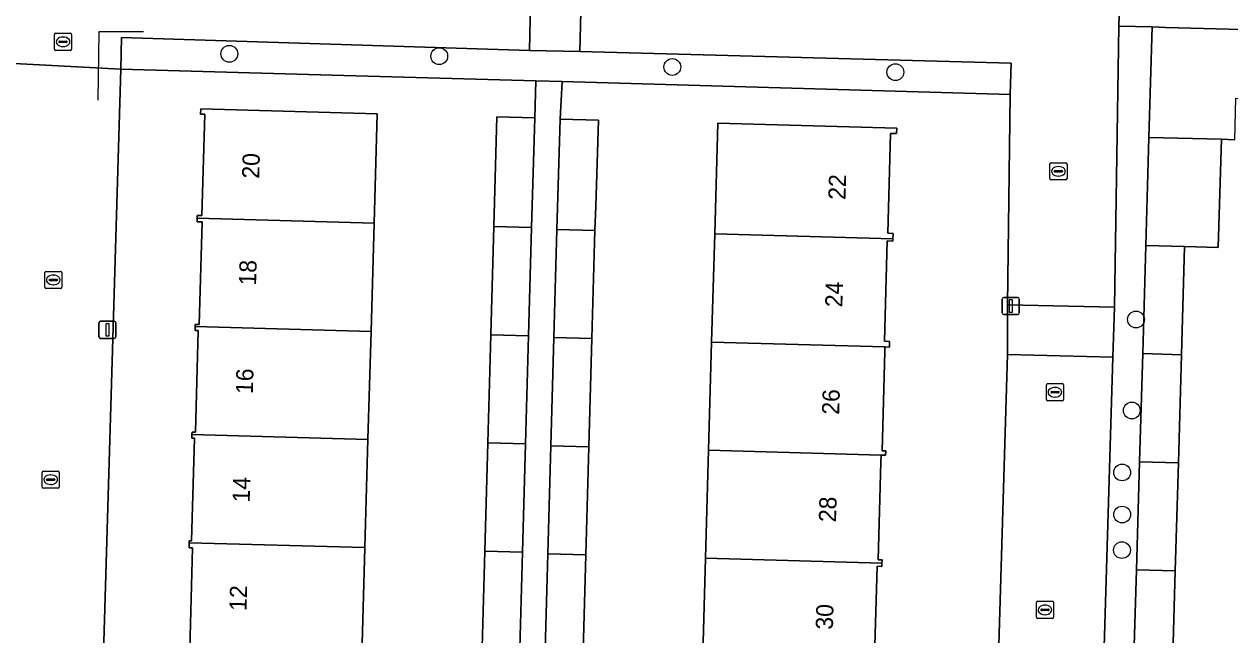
# Model space of a CAD drawing. Extents: x 162082 to 163401, y 388089 to 388636.
# Drawn here: x 162433.5 to 162503.7, y 388365 to 388400.6 of the extents above; entities that cross this region are included whole.
import ezdxf

# ---------------------------------------------------------------- set-up
doc = ezdxf.new("R2010")
doc.units = 0
for name, color, linetype in [('IMGEO_Boom', 7, 'Continuous'), ('IMGEO_Erf', 7, 'Continuous'), ('IMGEO_Hek', 7, 'Continuous'), ('IMGEO_Kolk', 7, 'Continuous'), ('IMGEO_Lichtmast', 7, 'Continuous'), ('IMGEO_Muur', 7, 'Continuous'), ('IMGEO_Pand', 7, 'Continuous'), ('IMGEO_Pand_nummerreeks', 7, 'Continuous'), ('IMGEO_Rijbaan_lokaal_open', 7, 'Continuous'), ('IMGEO_Voetpad_open', 7, 'Continuous')]:
    doc.layers.add(name, color=color, linetype=linetype)

msp = doc.modelspace()

# ---------------------------------------------------------------- linework, layer by layer
at = {"layer": 'IMGEO_Boom'}
for centre in [(162445.468, 388398.825), (162457.697, 388398.687), (162471.273, 388398.059), (162484.264, 388397.758), (162498.279, 388383.354), (162498.031, 388378.053), (162497.471, 388374.447), (162497.47, 388371.992), (162497.46, 388369.924)]:
    msp.add_circle(centre, 0.489, dxfattribs=at)
at = {"layer": 'IMGEO_Erf'}
for points in [[(162498.117, 388362.473), (162498.3, 388368.77), (162498.483, 388375.066), (162498.667, 388381.364), (162498.85, 388387.661), (162499.033, 388393.958), (162499.22, 388400.389), (162497.281, 388400.433), (162497.03, 388384.067), (162496.928, 388381.156), (162495.617, 388337.021)], [(162443.165, 388364.151), (162443.331, 388370.05), (162443.125, 388370.056), (162443.133, 388370.352), (162443.136, 388370.459), (162443.27, 388370.456), (162443.438, 388376.442), (162443.285, 388376.447), (162443.291, 388376.65), (162443.295, 388376.797), (162443.496, 388376.791), (162443.662, 388382.704), (162443.473, 388382.709), (162443.48, 388382.947), (162443.483, 388383.059), (162443.713, 388383.053), (162443.881, 388389.033), (162443.594, 388389.041), (162443.6, 388389.246), (162443.605, 388389.416), (162443.87, 388389.409), (162444.036, 388395.302), (162443.796, 388395.308), (162443.805, 388395.626), (162454.078, 388395.338), (162453.899, 388388.958), (162453.722, 388382.66), (162453.545, 388376.363), (162453.368, 388370.065), (162453.191, 388363.768)], [(162473.028, 388363.15), (162473.207, 388369.447), (162473.385, 388375.744), (162473.563, 388382.042), (162473.742, 388388.339), (162473.924, 388394.782), (162484.341, 388394.49), (162484.332, 388394.184), (162483.989, 388394.194), (162483.826, 388388.372), (162484.125, 388388.363), (162484.116, 388388.046), (162484.112, 388387.919), (162483.79, 388387.928), (162483.625, 388382.087), (162483.924, 388382.078), (162483.914, 388381.749), (162483.655, 388381.756), (162483.653, 388381.674), (162483.648, 388381.481), (162483.486, 388375.711), (162483.701, 388375.705), (162483.693, 388375.453), (162483.43, 388375.46), (162483.418, 388375.037), (162483.259, 388369.355), (162483.489, 388369.348), (162483.484, 388369.156), (162483.479, 388368.973), (162483.204, 388368.981), (162483.037, 388363.02)], [(162504.031, 388393.825), (162503.25, 388393.848), (162503.067, 388387.547), (162501.112, 388387.6), (162500.929, 388381.303), (162500.746, 388375.005), (162500.562, 388368.709), (162500.379, 388362.411)]]:
    msp.add_lwpolyline(points, dxfattribs=at)
for points in [[(162460.167, 388363.573), (162460.344, 388369.869), (162460.521, 388376.168), (162460.698, 388382.465), (162460.874, 388388.763), (162461.054, 388395.159), (162463.256, 388395.097), (162463.318, 388397.248), (162452.141, 388397.568), (162439.142, 388397.94), (162438.068, 388361.307), (162437.947, 388357.185), (162437.513, 388342.37), (162437.428, 388339.471), (162437.393, 388338.278), (162437.193, 388331.464), (162461.443, 388330.674), (162461.481, 388331.883), (162459.279, 388331.944), (162459.46, 388338.381), (162459.637, 388344.679), (162459.813, 388350.976), (162459.99, 388357.275)], [(162490.787, 388381.308), (162490.791, 388384.209), (162490.947, 388396.458), (162464.861, 388397.204), (162464.734, 388395.023), (162466.963, 388394.96), (162466.807, 388389.962), (162466.767, 388388.536), (162466.592, 388382.239), (162466.417, 388375.941), (162466.242, 388369.644), (162466.067, 388363.347), (162465.891, 388357.048), (162465.716, 388350.751), (162465.541, 388344.453), (162465.366, 388338.156), (162465.188, 388331.762), (162462.96, 388331.824), (162462.963, 388330.625), (162489.342, 388329.766), (162489.42, 388334.297), (162489.468, 388337.076)]]:
    msp.add_lwpolyline(points, close=True, dxfattribs=at)
at = {"layer": 'IMGEO_Hek'}
for points in [[(162439.204, 388400.106), (162437.863, 388400.107), (162437.812, 388396.132)], [(162440.463, 388400.106), (162439.204, 388400.106)]]:
    msp.add_lwpolyline(points, dxfattribs=at)
at = {"layer": 'IMGEO_Kolk'}
for p, q in [((162435.356, 388400.025), (162436.208, 388400.025)), ((162435.281, 388399.099), (162435.281, 388399.951)), ((162435.54, 388399.519), (162435.54, 388399.531)), ((162435.978, 388399.482), (162435.58, 388399.482)), ((162435.583, 388399.568), (162435.981, 388399.568)), ((162435.769, 388399.805), (162435.794, 388399.805)), ((162436.024, 388399.531), (162436.024, 388399.519)), ((162436.282, 388399.951), (162436.282, 388399.099)), ((162436.208, 388399.025), (162435.356, 388399.025)), ((162435.792, 388399.245), (162435.767, 388399.245)), ((162493.259, 388391.556), (162493.259, 388392.408)), ((162493.334, 388392.482), (162494.186, 388392.482)), ((162493.747, 388392.262), (162493.772, 388392.262)), ((162494.26, 388392.408), (162494.26, 388391.556)), ((162493.518, 388391.976), (162493.518, 388391.988)), ((162493.956, 388391.939), (162493.558, 388391.939)), ((162493.561, 388392.025), (162493.959, 388392.025)), ((162493.77, 388391.702), (162493.745, 388391.702)), ((162494.002, 388391.988), (162494.002, 388391.976)), ((162494.186, 388391.482), (162493.334, 388391.482)), ((162434.715, 388385.23), (162434.715, 388386.082)), ((162434.79, 388386.156), (162435.642, 388386.156)), ((162435.203, 388385.936), (162435.228, 388385.936)), ((162435.716, 388386.082), (162435.716, 388385.23)), ((162434.974, 388385.65), (162434.974, 388385.662)), ((162435.412, 388385.613), (162435.014, 388385.613)), ((162435.017, 388385.699), (162435.415, 388385.699)), ((162435.226, 388385.376), (162435.201, 388385.376)), ((162435.458, 388385.662), (162435.458, 388385.65)), ((162435.642, 388385.156), (162434.79, 388385.156)), ((162493.133, 388379.617), (162493.985, 388379.617)), ((162493.058, 388378.691), (162493.058, 388379.543)), ((162493.317, 388379.111), (162493.317, 388379.123)), ((162493.755, 388379.074), (162493.357, 388379.074)), ((162493.36, 388379.16), (162493.758, 388379.16)), ((162493.546, 388379.397), (162493.571, 388379.397)), ((162493.801, 388379.123), (162493.801, 388379.111)), ((162494.059, 388379.543), (162494.059, 388378.691)), ((162493.985, 388378.617), (162493.133, 388378.617)), ((162493.569, 388378.837), (162493.544, 388378.837)), ((162434.563, 388373.597), (162434.563, 388374.449)), ((162434.638, 388374.523), (162435.49, 388374.523)), ((162434.822, 388374.017), (162434.822, 388374.029)), ((162435.26, 388373.98), (162434.862, 388373.98)), ((162434.865, 388374.066), (162435.263, 388374.066)), ((162435.051, 388374.303), (162435.076, 388374.303)), ((162435.306, 388374.029), (162435.306, 388374.017)), ((162435.564, 388374.449), (162435.564, 388373.597)), ((162435.49, 388373.523), (162434.638, 388373.523)), ((162435.074, 388373.743), (162435.049, 388373.743)), ((162492.477, 388366.016), (162492.477, 388366.868)), ((162492.552, 388366.942), (162493.404, 388366.942)), ((162492.736, 388366.436), (162492.736, 388366.448)), ((162493.174, 388366.399), (162492.776, 388366.399)), ((162492.779, 388366.485), (162493.177, 388366.485)), ((162492.965, 388366.722), (162492.99, 388366.722)), ((162493.22, 388366.448), (162493.22, 388366.436)), ((162493.478, 388366.868), (162493.478, 388366.016)), ((162493.404, 388365.942), (162492.552, 388365.942)), ((162492.988, 388366.162), (162492.963, 388366.162))]:
    msp.add_line(p, q, dxfattribs=at)
for points in [[(162435.356, 388400.025), (162436.208, 388400.025)], [(162435.281, 388399.099), (162435.281, 388399.951)], [(162436.282, 388399.951), (162436.282, 388399.099)], [(162436.208, 388399.025), (162435.356, 388399.025)], [(162493.259, 388391.556), (162493.259, 388392.408)], [(162493.334, 388392.482), (162494.186, 388392.482)], [(162494.26, 388392.408), (162494.26, 388391.556)], [(162494.186, 388391.482), (162493.334, 388391.482)], [(162434.715, 388385.23), (162434.715, 388386.082)], [(162434.79, 388386.156), (162435.642, 388386.156)], [(162435.716, 388386.082), (162435.716, 388385.23)], [(162435.642, 388385.156), (162434.79, 388385.156)], [(162493.133, 388379.617), (162493.985, 388379.617)], [(162493.058, 388378.691), (162493.058, 388379.543)], [(162494.059, 388379.543), (162494.059, 388378.691)], [(162493.985, 388378.617), (162493.133, 388378.617)], [(162434.563, 388373.597), (162434.563, 388374.449)], [(162434.638, 388374.523), (162435.49, 388374.523)], [(162435.564, 388374.449), (162435.564, 388373.597)], [(162435.49, 388373.523), (162434.638, 388373.523)], [(162492.477, 388366.016), (162492.477, 388366.868)], [(162492.552, 388366.942), (162493.404, 388366.942)], [(162493.478, 388366.868), (162493.478, 388366.016)], [(162493.404, 388365.942), (162492.552, 388365.942)]]:
    msp.add_lwpolyline(points, dxfattribs=at)
for centre, radius, start, end in [((162435.358, 388399.949), 0.0765, 91.55205, 178.44795), ((162435.358, 388399.949), 0.0765, 91.55205, 178.44795), ((162436.206, 388399.949), 0.0765, 1.55205, 88.44795), ((162436.206, 388399.949), 0.0765, 1.55205, 88.44795), ((162435.58, 388399.528), 0.0403, 85.87752, 175.75265), ((162435.577, 388399.518), 0.0366, 178.93798, 274.71019), ((162435.981, 388399.525), 0.043, 264.86636, 352.45326), ((162435.985, 388399.53), 0.0386, 1.73085, 96.63898), ((162435.358, 388399.101), 0.0765, 181.55205, 268.44795), ((162435.358, 388399.101), 0.0765, 181.55205, 268.44795), ((162436.206, 388399.101), 0.0765, 271.55205, 358.44795), ((162436.206, 388399.101), 0.0765, 271.55205, 358.44795), ((162493.336, 388392.406), 0.0765, 91.55205, 178.44795), ((162493.336, 388392.406), 0.0765, 91.55205, 178.44795), ((162494.184, 388392.406), 0.0765, 1.55205, 88.44795), ((162494.184, 388392.406), 0.0765, 1.55205, 88.44795), ((162493.336, 388391.558), 0.0765, 181.55205, 268.44795), ((162493.336, 388391.558), 0.0765, 181.55205, 268.44795), ((162493.558, 388391.985), 0.0403, 85.87752, 175.75265), ((162493.555, 388391.975), 0.0366, 178.93798, 274.71019), ((162493.959, 388391.982), 0.043, 264.86636, 352.45326), ((162493.963, 388391.987), 0.0386, 1.73085, 96.63898), ((162494.184, 388391.558), 0.0765, 271.55205, 358.44795), ((162494.184, 388391.558), 0.0765, 271.55205, 358.44795), ((162434.792, 388386.08), 0.0765, 91.55205, 178.44795), ((162434.792, 388386.08), 0.0765, 91.55205, 178.44795), ((162435.64, 388386.08), 0.0765, 1.55205, 88.44795), ((162435.64, 388386.08), 0.0765, 1.55205, 88.44795), ((162434.792, 388385.232), 0.0765, 181.55205, 268.44795), ((162434.792, 388385.232), 0.0765, 181.55205, 268.44795), ((162435.014, 388385.659), 0.0403, 85.87752, 175.75265), ((162435.011, 388385.649), 0.0366, 178.93798, 274.71019), ((162435.415, 388385.656), 0.043, 264.86636, 352.45326), ((162435.419, 388385.661), 0.0386, 1.73085, 96.63898), ((162435.64, 388385.232), 0.0765, 271.55205, 358.44795), ((162435.64, 388385.232), 0.0765, 271.55205, 358.44795), ((162493.135, 388379.541), 0.0765, 91.55205, 178.44795), ((162493.135, 388379.541), 0.0765, 91.55205, 178.44795), ((162493.983, 388379.541), 0.0765, 1.55205, 88.44795), ((162493.983, 388379.541), 0.0765, 1.55205, 88.44795), ((162493.357, 388379.12), 0.0403, 85.87752, 175.75265), ((162493.354, 388379.11), 0.0366, 178.93798, 274.71019), ((162493.758, 388379.117), 0.043, 264.86636, 352.45326), ((162493.762, 388379.122), 0.0386, 1.73085, 96.63898), ((162493.135, 388378.693), 0.0765, 181.55205, 268.44795), ((162493.135, 388378.693), 0.0765, 181.55205, 268.44795), ((162493.983, 388378.693), 0.0765, 271.55205, 358.44795), ((162493.983, 388378.693), 0.0765, 271.55205, 358.44795), ((162434.64, 388374.447), 0.0765, 91.55205, 178.44795), ((162434.64, 388374.447), 0.0765, 91.55205, 178.44795), ((162434.862, 388374.026), 0.0403, 85.87752, 175.75265), ((162434.859, 388374.016), 0.0366, 178.93798, 274.71019), ((162435.263, 388374.023), 0.043, 264.86636, 352.45326), ((162435.267, 388374.028), 0.0386, 1.73085, 96.63898), ((162435.488, 388374.447), 0.0765, 1.55205, 88.44795), ((162435.488, 388374.447), 0.0765, 1.55205, 88.44795), ((162434.64, 388373.599), 0.0765, 181.55205, 268.44795), ((162434.64, 388373.599), 0.0765, 181.55205, 268.44795), ((162435.488, 388373.599), 0.0765, 271.55205, 358.44795), ((162435.488, 388373.599), 0.0765, 271.55205, 358.44795), ((162492.554, 388366.866), 0.0765, 91.55205, 178.44795), ((162492.554, 388366.866), 0.0765, 91.55205, 178.44795), ((162492.776, 388366.445), 0.0403, 85.87752, 175.75265), ((162492.773, 388366.435), 0.0366, 178.93798, 274.71019), ((162493.177, 388366.442), 0.043, 264.86636, 352.45326), ((162493.181, 388366.447), 0.0386, 1.73085, 96.63898), ((162493.402, 388366.866), 0.0765, 1.55205, 88.44795), ((162493.402, 388366.866), 0.0765, 1.55205, 88.44795), ((162492.554, 388366.018), 0.0765, 181.55205, 268.44795), ((162492.554, 388366.018), 0.0765, 181.55205, 268.44795), ((162493.402, 388366.018), 0.0765, 271.55205, 358.44795), ((162493.402, 388366.018), 0.0765, 271.55205, 358.44795)]:
    msp.add_arc(centre, radius, start, end, dxfattribs=at)
for centre, major_axis, ratio, start_param, end_param in [((162435.768, 388399.525), (-0.387, 0.002), 0.722429, 4.712389, 7.853982), ((162435.793, 388399.525), (-0.39, 0.002), 0.717154, 1.570796, 4.712389), ((162493.746, 388391.982), (-0.387, 0.002), 0.722429, 4.712389, 7.853982), ((162493.771, 388391.982), (-0.39, 0.002), 0.717154, 1.570796, 4.712389), ((162435.202, 388385.656), (-0.387, 0.002), 0.722429, 4.712389, 7.853982), ((162435.227, 388385.656), (-0.39, 0.002), 0.717154, 1.570796, 4.712389), ((162493.545, 388379.117), (-0.387, 0.002), 0.722429, 4.712389, 7.853982), ((162493.57, 388379.117), (-0.39, 0.002), 0.717154, 1.570796, 4.712389), ((162435.05, 388374.023), (-0.387, 0.002), 0.722429, 4.712389, 7.853982), ((162435.075, 388374.023), (-0.39, 0.002), 0.717154, 1.570796, 4.712389), ((162492.964, 388366.442), (-0.387, 0.002), 0.722429, 4.712389, 7.853982), ((162492.989, 388366.442), (-0.39, 0.002), 0.717154, 1.570796, 4.712389)]:
    msp.add_ellipse(centre, major_axis=major_axis, ratio=ratio, start_param=start_param, end_param=end_param, dxfattribs=at)
at = {"layer": 'IMGEO_Lichtmast'}
for p, q in [((162490.487, 388383.741), (162490.487, 388384.541)), ((162490.487, 388384.541), (162490.487, 388383.741)), ((162490.587, 388384.641), (162491.377, 388384.641)), ((162491.377, 388384.641), (162490.587, 388384.641)), ((162491.477, 388384.541), (162491.477, 388383.741)), ((162491.477, 388383.741), (162491.477, 388384.541)), ((162437.872, 388382.349), (162437.872, 388383.149)), ((162437.872, 388383.149), (162437.872, 388382.349)), ((162437.972, 388383.249), (162438.762, 388383.249)), ((162438.762, 388383.249), (162437.972, 388383.249)), ((162438.862, 388383.149), (162438.862, 388382.349)), ((162438.862, 388382.349), (162438.862, 388383.149)), ((162491.377, 388383.641), (162490.587, 388383.641)), ((162490.587, 388383.641), (162491.377, 388383.641)), ((162438.762, 388382.249), (162437.972, 388382.249)), ((162437.972, 388382.249), (162438.762, 388382.249))]:
    msp.add_line(p, q, dxfattribs=at)
for points in [[(162490.907, 388384.516), (162491.057, 388384.516), (162491.057, 388383.766), (162490.907, 388383.766), (162490.907, 388384.516)], [(162438.292, 388383.124), (162438.442, 388383.124), (162438.442, 388382.374), (162438.292, 388382.374), (162438.292, 388383.124)]]:
    msp.add_lwpolyline(points, dxfattribs=at)
for centre, start, end in [((162490.587, 388384.541), 90, 180), ((162490.587, 388384.541), 90, 180), ((162491.377, 388384.541), 0, 90), ((162491.377, 388384.541), 360, 90), ((162437.972, 388383.149), 90, 180), ((162437.972, 388383.149), 90, 180), ((162438.762, 388383.149), 0, 90), ((162438.762, 388383.149), 360, 90), ((162490.587, 388383.741), 180, 270), ((162490.587, 388383.741), 180, 270), ((162491.377, 388383.741), 270, 0), ((162491.377, 388383.741), 270, 0), ((162437.972, 388382.349), 180, 270), ((162437.972, 388382.349), 180, 270), ((162438.762, 388382.349), 270, 0), ((162438.762, 388382.349), 270, 0)]:
    msp.add_arc(centre, 0.1, start, end, dxfattribs=at)
at = {"layer": 'IMGEO_Muur'}
msp.add_lwpolyline([(162452.141, 388397.568), (162463.318, 388397.248)], dxfattribs=at)
at = {"layer": 'IMGEO_Pand'}
for points in [[(162505.876, 388400.203), (162501.482, 388400.324), (162500, 388400.367), (162499.22, 388400.389), (162499.033, 388393.958), (162503.25, 388393.848), (162504.031, 388393.825), (162504.102, 388396.25), (162505.759, 388396.205)], [(162453.899, 388388.958), (162454.078, 388395.338), (162443.805, 388395.626), (162443.796, 388395.308), (162444.036, 388395.302), (162443.87, 388389.409), (162443.605, 388389.416), (162443.6, 388389.246)], [(162460.874, 388388.763), (162463.076, 388388.701), (162463.256, 388395.097), (162461.054, 388395.159)], [(162466.767, 388388.536), (162466.807, 388389.962), (162466.963, 388394.96), (162464.734, 388395.023), (162464.554, 388388.599)], [(162484.116, 388388.046), (162484.125, 388388.363), (162483.826, 388388.372), (162483.989, 388394.194), (162484.332, 388394.184), (162484.341, 388394.49), (162473.924, 388394.782), (162473.742, 388388.339)], [(162499.033, 388393.958), (162498.85, 388387.661), (162501.112, 388387.6), (162503.067, 388387.547), (162503.25, 388393.848)], [(162443.48, 388382.947), (162453.722, 388382.66), (162453.899, 388388.958), (162443.6, 388389.246), (162443.594, 388389.041), (162443.881, 388389.033), (162443.713, 388383.053), (162443.483, 388383.059)], [(162460.698, 388382.465), (162462.9, 388382.403), (162463.076, 388388.701), (162460.874, 388388.763)], [(162466.592, 388382.239), (162466.767, 388388.536), (162464.554, 388388.599), (162464.377, 388382.302)], [(162483.79, 388387.928), (162484.112, 388387.919), (162484.116, 388388.046), (162473.742, 388388.339), (162473.563, 388382.042), (162483.655, 388381.756), (162483.914, 388381.749), (162483.924, 388382.078), (162483.625, 388382.087)], [(162498.85, 388387.661), (162498.667, 388381.364), (162500.929, 388381.303), (162501.112, 388387.6)], [(162443.48, 388382.947), (162443.473, 388382.709), (162443.662, 388382.704), (162443.496, 388376.791), (162443.295, 388376.797), (162443.291, 388376.65), (162453.545, 388376.363), (162453.722, 388382.66)], [(162460.698, 388382.465), (162460.521, 388376.168), (162462.723, 388376.106), (162462.9, 388382.403)], [(162464.2, 388376.003), (162466.417, 388375.941), (162466.592, 388382.239), (162464.377, 388382.302)], [(162483.655, 388381.756), (162473.563, 388382.042), (162473.385, 388375.744), (162483.43, 388375.46), (162483.693, 388375.453), (162483.701, 388375.705), (162483.486, 388375.711), (162483.648, 388381.481), (162483.653, 388381.674)], [(162498.483, 388375.066), (162500.746, 388375.005), (162500.929, 388381.303), (162498.667, 388381.364)], [(162443.291, 388376.65), (162443.285, 388376.447), (162443.438, 388376.442), (162443.27, 388370.456), (162443.136, 388370.459), (162443.133, 388370.352), (162453.368, 388370.065), (162453.545, 388376.363)], [(162460.344, 388369.869), (162462.546, 388369.808), (162462.723, 388376.106), (162460.521, 388376.168)], [(162464.2, 388376.003), (162464.023, 388369.707), (162466.242, 388369.644), (162466.417, 388375.941)], [(162483.43, 388375.46), (162473.385, 388375.744), (162473.207, 388369.447), (162483.484, 388369.156), (162483.489, 388369.348), (162483.259, 388369.355), (162483.418, 388375.037)], [(162498.483, 388375.066), (162498.3, 388368.77), (162500.562, 388368.709), (162500.746, 388375.005)], [(162443.133, 388370.352), (162443.125, 388370.056), (162443.331, 388370.05), (162443.165, 388364.151), (162442.895, 388364.158), (162442.892, 388364.056), (162453.191, 388363.768), (162453.368, 388370.065)], [(162460.344, 388369.869), (162460.167, 388363.573), (162462.369, 388363.511), (162462.546, 388369.808)], [(162464.023, 388369.707), (162463.847, 388363.41), (162466.067, 388363.347), (162466.242, 388369.644)], [(162473.028, 388363.15), (162483.322, 388362.859), (162483.326, 388363.011), (162483.037, 388363.02), (162483.204, 388368.981), (162483.479, 388368.973), (162483.484, 388369.156), (162473.207, 388369.447)], [(162500.379, 388362.411), (162500.562, 388368.709), (162498.3, 388368.77), (162498.117, 388362.473)]]:
    msp.add_lwpolyline(points, close=True, dxfattribs=at)
at = {"layer": 'IMGEO_Rijbaan_lokaal_open'}
for points in [[(162463.156, 388408.203), (162434.056, 388408.898), (162432.729, 388408.927), (162394.658, 388409.896), (162391.581, 388409.926), (162391.221, 388399.33), (162397.462, 388399.19), (162409.681, 388398.953), (162410.718, 388398.921), (162421.359, 388398.588), (162426.711, 388398.421), (162427.246, 388398.404), (162432.215, 388398.294), (162439.142, 388397.94), (162439.194, 388399.769), (162462.95, 388399.015)], [(162466.108, 388408.15), (162463.156, 388408.203), (162462.95, 388399.015), (162465.876, 388398.952)], [(162497.281, 388400.433), (162497.388, 388404.385), (162497.499, 388407.298), (162466.108, 388408.15), (162465.876, 388398.952), (162490.999, 388398.287), (162490.947, 388396.458), (162490.791, 388384.209), (162497.03, 388384.067)], [(162439.142, 388397.94), (162432.215, 388398.294), (162431.233, 388368.694), (162431.033, 388362.05), (162431.02, 388361.524), (162438.068, 388361.307)], [(162497.03, 388384.067), (162490.791, 388384.209), (162490.787, 388381.308), (162496.928, 388381.156)], [(162496.928, 388381.156), (162490.787, 388381.308), (162489.468, 388337.076), (162495.617, 388337.021)]]:
    msp.add_lwpolyline(points, close=True, dxfattribs=at)
at = {"layer": 'IMGEO_Voetpad_open'}
for points in [[(162527.34, 388403.481), (162521.588, 388403.72), (162521.315, 388403.728), (162513.25, 388403.956), (162511.285, 388404.011), (162500.943, 388404.291), (162500, 388404.319), (162498.791, 388404.353), (162497.388, 388404.385), (162497.281, 388400.433), (162499.22, 388400.389), (162500, 388400.367), (162501.482, 388400.324), (162505.876, 388400.203), (162513.15, 388400.003), (162521.241, 388399.783), (162523.449, 388399.723), (162527.255, 388399.633)], [(162465.876, 388398.952), (162462.95, 388399.015), (162439.194, 388399.769), (162439.142, 388397.94), (162452.141, 388397.568), (162463.318, 388397.248), (162464.861, 388397.204), (162490.947, 388396.458), (162490.999, 388398.287)]]:
    msp.add_lwpolyline(points, close=True, dxfattribs=at)
msp.add_lwpolyline([(162463.847, 388363.41), (162464.023, 388369.707), (162464.2, 388376.003), (162464.377, 388382.302), (162464.554, 388388.599), (162464.734, 388395.023), (162464.861, 388397.204), (162463.318, 388397.248), (162463.256, 388395.097), (162463.076, 388388.701), (162462.9, 388382.403), (162462.723, 388376.106), (162462.546, 388369.808), (162462.369, 388363.511)], dxfattribs=at)

# ---------------------------------------------------------------- texts
at = {"layer": 'IMGEO_Pand_nummerreeks'}
for s, rotation, p in [('20', 88.31384, (162447.207, 388391.542)), ('22', 88.31887, (162481.354, 388390.309)), ('18', 88.31384, (162447.023, 388385.319)), ('24', 88.32144, (162481.17, 388384.053)), ('16', 88.31384, (162446.837, 388379.001)), ('26', 88.32144, (162480.986, 388377.794)), ('14', 88.31384, (162446.652, 388372.687)), ('28', 88.32144, (162480.802, 388371.538)), ('12', 88.31384, (162446.466, 388366.37)), ('30', 88.31887, (162480.62, 388365.279))]:
    msp.add_text(s, height=1, rotation=rotation, dxfattribs=at).set_placement(p)

doc.saveas('drawing.dxf')
